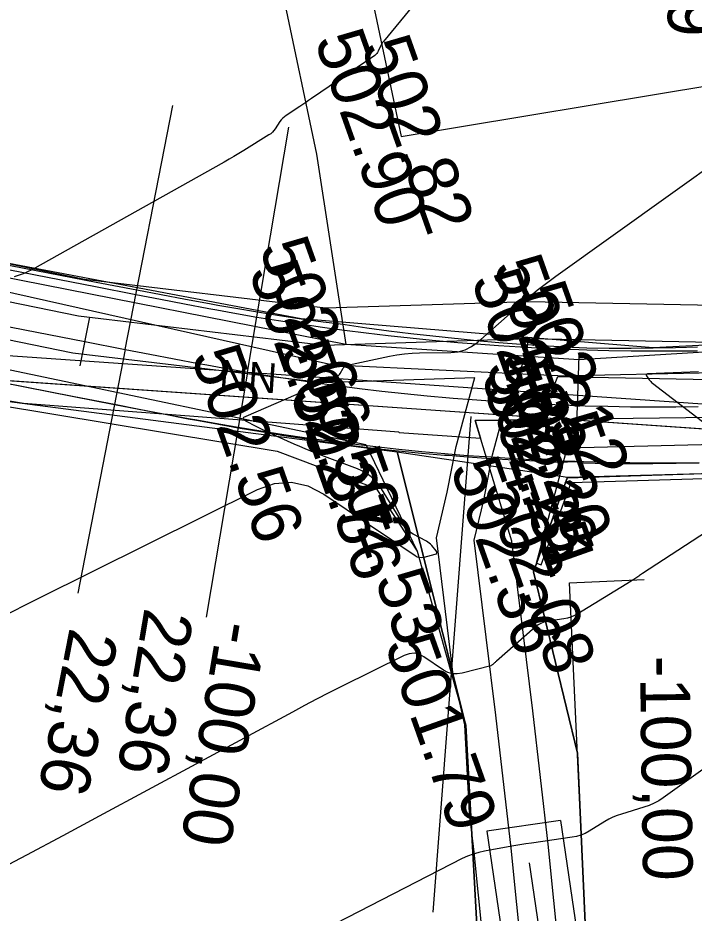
# Model space of a CAD drawing. Extents: x -636600 to -628587, y -1090963 to -1085869.
# Drawn here: x -629711.46 to -629684.26, y -1086384.64 to -1086348.6 of the extents above; entities that cross this region are included whole.
import ezdxf

# ---------------------------------------------------------------- set-up
doc = ezdxf.new("R2010")
doc.units = 0
for name, color, linetype in [('01_OBVOD PÚ', 7, 'Continuous'), ('01_PARCELY_NÁVRH_PC', 7, 'Continuous'), ('07_ELEKTRO', 7, 'Continuous'), ('07_OCH_P A POPISY TI', 7, 'Continuous'), ('07_SDĚLOVACÍ', 7, 'Continuous'), ('07_VODOVOD', 7, 'Continuous'), ('15', 7, 'Continuous'), ('20', 7, 'Continuous'), ('23', 7, 'Continuous'), ('40', 7, 'Continuous'), ('42', 7, 'Continuous'), ('53', 7, 'Continuous'), ('60', 7, 'Continuous'), ('Ex_Major Contours', 7, 'Continuous'), ('Ex_Minor Contours', 7, 'Continuous'), ('HEKTOMETRY100', 7, 'Continuous'), ('HEKTOMETRY20', 7, 'Continuous'), ('HL_BODY', 7, 'Continuous'), ('koty_vše', 7, 'Continuous'), ('POLOMERY', 7, 'Continuous'), ('situace_osa', 7, 'Continuous'), ('situace_těleso', 7, 'Continuous'), ('situace_vozovka', 7, 'Continuous'), ('VRCHOLY', 7, 'Continuous')]:
    doc.layers.add(name, color=color, linetype=linetype)

msp = doc.modelspace()

# ---------------------------------------------------------------- linework, layer by layer
at = {"layer": '01_OBVOD PÚ'}
msp.add_lwpolyline([(-629749.184, -1086357.843), (-629735.91, -1086359.966), (-629716.48, -1086363.436), (-629712.009, -1086364.014), (-629696.199, -1086366.075), (-629693.447, -1086377.088), (-629692.897, -1086387.069), (-629692.435, -1086395.575), (-629690.482, -1086412.496), (-629689.704, -1086419.414), (-629689.47, -1086425.305), (-629685.699, -1086427.946), (-629685.64, -1086425.601), (-629684.937, -1086400.437), (-629688.005, -1086390.087), (-629688.507, -1086388.016), (-629688.947, -1086378.197), (-629690.716, -1086370.909), (-629689.354, -1086367.094), (-629654.053, -1086366.13)], dxfattribs=at)
at = {"layer": '01_PARCELY_NÁVRH_PC'}
msp.add_lwpolyline([(-629610.099, -1086352.527), (-629633.787, -1086357.876), (-629656.963, -1086360.414), (-629685.902, -1086361.891), (-629700.061, -1086360.713), (-629744.149, -1086352.37), (-629754.531, -1086351.285), (-629768.857, -1086351.157), (-629785.49, -1086352.245), (-629783.849, -1086359.674), (-629759.729, -1086357.373), (-629749.184, -1086357.843), (-629735.91, -1086359.966), (-629716.48, -1086363.436), (-629712.009, -1086364.014), (-629696.199, -1086366.075), (-629689.354, -1086367.094), (-629654.053, -1086366.13), (-629653.803, -1086363.368), (-629641.798, -1086361.823), (-629631.628, -1086361.386), (-629625.633, -1086361.296), (-629602.827, -1086358.793)], dxfattribs=at)
msp.add_lwpolyline([(-629696.199, -1086366.075), (-629689.354, -1086367.094), (-629690.716, -1086370.909), (-629688.947, -1086378.197), (-629688.507, -1086388.016), (-629688.005, -1086390.087), (-629684.937, -1086400.437), (-629685.64, -1086425.601), (-629685.699, -1086427.946), (-629689.47, -1086425.305), (-629689.704, -1086419.414), (-629690.482, -1086412.496), (-629692.435, -1086395.575), (-629692.897, -1086387.069), (-629693.447, -1086377.088)], close=True, dxfattribs=at)
at = {"layer": '07_ELEKTRO'}
msp.add_lwpolyline([(-629783.867, -1086358.248), (-629753.601, -1086356.461), (-629717.587, -1086362.8), (-629668.661, -1086366.201)], dxfattribs=at)
at = {"layer": '07_OCH_P A POPISY TI'}
msp.add_line((-629689.636, -1086380.913), (-629692.604, -1086381.35), dxfattribs=at)
for points in [[(-629780.613, -1086347.345), (-629778.051, -1086348.249), (-629773.157, -1086349.62), (-629767.914, -1086350.68), (-629764.755, -1086350.986), (-629759.723, -1086351.28), (-629752.861, -1086351.484), (-629745.963, -1086352.073), (-629739.383, -1086353.181), (-629732.928, -1086354.548), (-629724.3, -1086355.94), (-629708.78, -1086359.115), (-629699.082, -1086360.27), (-629690.929, -1086360.016)], [(-629781.611, -1086350.174), (-629778.956, -1086351.111), (-629773.859, -1086352.539), (-629768.357, -1086353.651), (-629764.988, -1086353.977), (-629759.855, -1086354.278), (-629753.033, -1086354.48), (-629746.34, -1086355.052), (-629739.943, -1086356.129), (-629733.478, -1086357.498), (-629724.84, -1086358.891), (-629709.259, -1086362.08), (-629699.214, -1086363.276), (-629693.082, -1086363.084)], [(-629690.929, -1086360.016), (-629683.438, -1086360.163), (-629677.799, -1086360.715), (-629671.184, -1086360.349), (-629664.371, -1086360.319), (-629658.347, -1086360.244), (-629653.338, -1086360.1), (-629647.293, -1086359.758), (-629640.816, -1086358.944), (-629637.366, -1086358.302), (-629633.991, -1086357.531), (-629629.846, -1086355.841), (-629625.281, -1086354.144), (-629617.614, -1086352.684)], [(-629783.527, -1086357.226), (-629753.543, -1086355.456), (-629717.465, -1086361.806), (-629677.176, -1086364.606)], [(-629696.129, -1086365.294), (-629696.132, -1086365.276), (-629711.235, -1086364.132), (-629731.39, -1086360.773)], [(-629693.965, -1086374.939), (-629694.119, -1086373.714), (-629694.625, -1086369.538), (-629694.187, -1086367.697), (-629693.832, -1086365.852), (-629693.082, -1086363.084)], [(-629690.442, -1086364.781), (-629689.737, -1086363.04)], [(-629689.737, -1086363.04), (-629683.613, -1086363.16), (-629677.863, -1086363.723), (-629671.095, -1086363.349), (-629664.346, -1086363.319), (-629658.285, -1086363.243), (-629653.21, -1086363.098), (-629651.478, -1086363)], [(-629677.176, -1086364.606), (-629693.07, -1086364.815), (-629692.854, -1086365.521)], [(-629691.588, -1086369.664), (-629693.07, -1086364.815), (-629690.442, -1086364.781)], [(-629696.129, -1086365.294), (-629692.854, -1086365.521)], [(-629687.668, -1086426.567), (-629687.57, -1086426.095), (-629687.36, -1086422.91), (-629687.064, -1086417.799), (-629687.199, -1086413.454), (-629687.271, -1086407.766), (-629687.532, -1086402.604), (-629688.103, -1086398.95), (-629688.84, -1086394.111), (-629689.445, -1086388.667), (-629690.127, -1086381.871), (-629690.745, -1086376.5), (-629691.141, -1086373.346), (-629691.588, -1086369.664)], [(-629693.291, -1086380.612), (-629693.488, -1086377.061), (-629693.965, -1086374.939)], [(-629690.134, -1086415.595), (-629690.198, -1086413.519), (-629690.27, -1086407.861), (-629690.52, -1086402.912), (-629691.068, -1086399.408), (-629691.815, -1086394.503), (-629692.428, -1086388.982), (-629693.109, -1086382.192), (-629693.291, -1086380.612)], [(-629689.636, -1086380.913), (-629686.173, -1086404.445), (-629685.065, -1086410.936), (-629686.173, -1086427.614)], [(-629692.604, -1086381.35), (-629689.519, -1086402.312)]]:
    msp.add_lwpolyline(points, dxfattribs=at)
at = {"layer": '07_SDĚLOVACÍ'}
for points in [[(-629781.112, -1086348.76), (-629778.504, -1086349.68), (-629773.508, -1086351.08), (-629768.135, -1086352.165), (-629764.871, -1086352.482), (-629759.789, -1086352.779), (-629752.947, -1086352.982), (-629746.152, -1086353.562), (-629739.663, -1086354.655), (-629733.203, -1086356.023), (-629724.57, -1086357.415), (-629709.02, -1086360.597), (-629699.148, -1086361.773), (-629690.92, -1086361.516)], [(-629690.92, -1086361.516), (-629683.526, -1086361.661), (-629677.831, -1086362.219), (-629671.139, -1086361.849), (-629664.359, -1086361.819), (-629658.316, -1086361.744), (-629653.274, -1086361.599), (-629647.157, -1086361.253), (-629640.585, -1086360.427), (-629637.062, -1086359.771), (-629633.538, -1086358.966), (-629629.301, -1086357.239), (-629624.877, -1086355.594), (-629617.392, -1086354.169)], [(-629689.041, -1086425.606), (-629688.857, -1086422.817), (-629688.565, -1086417.779), (-629688.698, -1086413.487), (-629688.77, -1086407.814), (-629689.026, -1086402.758), (-629689.585, -1086399.179), (-629690.328, -1086394.307), (-629690.937, -1086388.825), (-629691.618, -1086382.031), (-629692.234, -1086376.679), (-629692.63, -1086373.53), (-629693.104, -1086369.624), (-629692.721, -1086368.013), (-629692.37, -1086366.19), (-629691.841, -1086364.241), (-629690.999, -1086362.16), (-629690.92, -1086361.516)]]:
    msp.add_lwpolyline(points, dxfattribs=at)
at = {"layer": '07_VODOVOD'}
msp.add_lwpolyline([(-629690.901, -1086382.615), (-629687.654, -1086404.68), (-629686.573, -1086411.013), (-629687.61, -1086426.608)], dxfattribs=at)
at = {"layer": '20'}
for p, q in [((-629689.266, -1086371.349), (-629686.269, -1086371.212)), ((-629688.501, -1086388.034), (-629689.266, -1086371.349))]:
    msp.add_line(p, q, dxfattribs=at)
at = {"layer": '23'}
for p, q in [((-629689.743, -1086363.008), (-629698.721, -1086362.587)), ((-629716.508, -1086363.478), (-629701.026, -1086366.048)), ((-629697.47, -1086365.783), (-629695.395, -1086370.076)), ((-629690.6, -1086370.549), (-629689.364, -1086365.93)), ((-629701.026, -1086366.048), (-629697.044, -1086367.552)), ((-629689.347, -1086367.113), (-629679.322, -1086366.803)), ((-629689.206, -1086367.308), (-629679.516, -1086367.009)), ((-629690.6, -1086370.549), (-629689.347, -1086367.113)), ((-629690.412, -1086370.618), (-629689.206, -1086367.308)), ((-629697.044, -1086367.552), (-629695.395, -1086370.076)), ((-629695.395, -1086370.076), (-629693.441, -1086377.076)), ((-629690.6, -1086370.549), (-629690.412, -1086370.618)), ((-629693.441, -1086377.076), (-629692.429, -1086395.562))]:
    msp.add_line(p, q, dxfattribs=at)
at = {"layer": '40'}
for p, q in [((-629705.359, -1086308.906), (-629696.049, -1086353.373)), ((-629708.76, -1086309.618), (-629699.45, -1086354.085)), ((-629732.352, -1086355.042), (-629698.721, -1086362.587)), ((-629732.705, -1086358.382), (-629697.47, -1086365.783)), ((-629689.743, -1086363.008), (-629657.172, -1086362.367)), ((-629657.524, -1086365.081), (-629689.364, -1086365.93))]:
    msp.add_line(p, q, dxfattribs=at)
at = {"layer": '42'}
for p, q in [((-629696.049, -1086353.373), (-629660.609, -1086347.511)), ((-629699.45, -1086354.085), (-629698.266, -1086361.747))]:
    msp.add_line(p, q, dxfattribs=at)
at = {"layer": '53'}
msp.add_line((-629668.617, -1086366.206), (-629717.46, -1086362.829), dxfattribs=at)
at = {"layer": '60'}
for p, q in [((-629698.266, -1086361.747), (-629732.352, -1086355.042)), ((-629656.963, -1086360.414), (-629688.898, -1086362.369)), ((-629688.898, -1086362.369), (-629698.266, -1086361.747))]:
    msp.add_line(p, q, dxfattribs=at)
at = {"layer": 'Ex_Major Contours'}
msp.add_lwpolyline([(-629712.2, -1086372.751), (-629710.646, -1086371.971), (-629701.818, -1086367.593), (-629701.133, -1086367.347), (-629700.461, -1086367.294), (-629699.802, -1086367.435), (-629699.155, -1086367.77), (-629695.48, -1086370.249), (-629695.396, -1086370.294), (-629695.308, -1086370.319), (-629695.218, -1086370.325), (-629695.124, -1086370.31), (-629694.682, -1086370.194), (-629694.629, -1086370.173), (-629694.604, -1086370.142), (-629694.607, -1086370.103), (-629694.638, -1086370.055), (-629694.816, -1086369.845), (-629694.863, -1086369.795), (-629694.914, -1086369.75), (-629694.968, -1086369.71), (-629695.027, -1086369.675), (-629695.564, -1086369.388), (-629695.668, -1086369.324), (-629695.761, -1086369.247), (-629695.843, -1086369.159), (-629695.914, -1086369.059), (-629696.83, -1086367.563), (-629697.021, -1086367.299), (-629697.247, -1086367.077), (-629697.508, -1086366.896), (-629697.803, -1086366.758), (-629699.452, -1086366.135), (-629699.677, -1086366.048), (-629699.9, -1086365.957), (-629700.122, -1086365.862), (-629700.343, -1086365.764), (-629701.445, -1086365.262), (-629701.553, -1086365.212), (-629701.66, -1086365.161), (-629701.766, -1086365.108), (-629701.872, -1086365.054), (-629702.293, -1086364.835), (-629702.372, -1086364.781), (-629702.397, -1086364.729), (-629702.368, -1086364.679), (-629702.286, -1086364.631), (-629698.663, -1086363.06), (-629698.611, -1086363.033), (-629698.566, -1086363), (-629698.527, -1086362.959), (-629698.494, -1086362.912), (-629698.373, -1086362.708), (-629698.34, -1086362.662), (-629698.299, -1086362.626), (-629698.252, -1086362.599), (-629698.197, -1086362.582), (-629696.514, -1086362.223), (-629696.214, -1086362.166), (-629695.911, -1086362.125), (-629695.607, -1086362.099), (-629695.302, -1086362.088), (-629694.052, -1086362.075), (-629693.751, -1086362.046), (-629693.47, -1086361.967), (-629693.208, -1086361.837), (-629692.966, -1086361.656), (-629691.3, -1086360.179), (-629690.941, -1086359.869), (-629690.574, -1086359.568), (-629690.2, -1086359.278), (-629689.818, -1086358.997), (-629678.377, -1086350.815)], dxfattribs=at)
at = {"layer": 'Ex_Minor Contours'}
for points in [[(-629685.998, -1086336.459), (-629696.76, -1086349.549), (-629696.794, -1086349.594), (-629696.825, -1086349.64), (-629696.853, -1086349.688), (-629696.878, -1086349.739), (-629696.97, -1086349.945), (-629696.996, -1086349.994), (-629697.028, -1086350.038), (-629697.066, -1086350.077), (-629697.109, -1086350.111), (-629699.653, -1086351.853), (-629699.769, -1086351.932), (-629699.885, -1086352.01), (-629700.002, -1086352.088), (-629700.119, -1086352.165), (-629700.673, -1086352.528), (-629700.744, -1086352.58), (-629700.809, -1086352.638), (-629700.867, -1086352.703), (-629700.919, -1086352.774), (-629701.115, -1086353.071), (-629701.167, -1086353.142), (-629701.226, -1086353.206), (-629701.292, -1086353.263), (-629701.364, -1086353.314), (-629702.38, -1086353.941), (-629702.575, -1086354.06), (-629702.771, -1086354.177), (-629702.968, -1086354.292), (-629703.167, -1086354.405), (-629710.907, -1086358.745), (-629711.253, -1086358.91), (-629711.612, -1086359.023)], [(-629684.078, -1086362.849), (-629686.128, -1086362.935), (-629686.165, -1086362.942), (-629686.185, -1086362.957), (-629686.186, -1086362.982), (-629686.168, -1086363.017), (-629686.061, -1086363.171), (-629686.033, -1086363.209), (-629686.002, -1086363.244), (-629685.969, -1086363.276), (-629685.933, -1086363.306), (-629682.949, -1086365.599)], [(-629680.299, -1086367.044), (-629686.336, -1086370.969), (-629686.375, -1086370.994), (-629686.413, -1086371.02), (-629686.451, -1086371.046), (-629686.489, -1086371.073), (-629686.64, -1086371.179), (-629686.678, -1086371.205), (-629686.716, -1086371.231), (-629686.755, -1086371.256), (-629686.794, -1086371.28), (-629688.939, -1086372.594), (-629689.073, -1086372.667), (-629689.212, -1086372.725), (-629689.356, -1086372.769), (-629689.505, -1086372.798), (-629690.113, -1086372.885), (-629690.261, -1086372.917), (-629690.399, -1086372.969), (-629690.528, -1086373.04), (-629690.648, -1086373.131), (-629692.209, -1086374.497), (-629692.228, -1086374.514), (-629692.247, -1086374.531), (-629692.265, -1086374.548), (-629692.284, -1086374.566), (-629692.357, -1086374.636), (-629692.377, -1086374.652), (-629692.397, -1086374.666), (-629692.42, -1086374.676), (-629692.443, -1086374.684), (-629693.595, -1086374.985), (-629693.791, -1086375.016), (-629693.981, -1086375.005), (-629694.163, -1086374.953), (-629694.338, -1086374.858), (-629695.131, -1086374.323), (-629695.322, -1086374.224), (-629695.517, -1086374.183), (-629695.716, -1086374.198), (-629695.919, -1086374.271), (-629698.466, -1086375.534), (-629698.957, -1086375.781), (-629699.447, -1086376.031), (-629699.934, -1086376.287), (-629700.419, -1086376.546), (-629708.19, -1086380.746), (-629709.649, -1086381.53), (-629711.111, -1086382.305), (-629712.578, -1086383.074)], [(-629680.58, -1086376.489), (-629685.497, -1086379.997), (-629685.679, -1086380.117), (-629685.87, -1086380.221), (-629686.068, -1086380.308), (-629686.275, -1086380.38), (-629687.182, -1086380.655), (-629687.356, -1086380.715), (-629687.526, -1086380.784), (-629687.691, -1086380.865), (-629687.852, -1086380.956), (-629688.483, -1086381.343), (-629688.644, -1086381.431), (-629688.811, -1086381.501), (-629688.985, -1086381.553), (-629689.165, -1086381.589), (-629690.795, -1086381.823), (-629691.032, -1086381.858), (-629691.269, -1086381.895), (-629691.506, -1086381.934), (-629691.742, -1086381.976), (-629692.686, -1086382.146), (-629692.92, -1086382.196), (-629693.147, -1086382.264), (-629693.369, -1086382.349), (-629693.585, -1086382.45), (-629709.306, -1086390.534)]]:
    msp.add_lwpolyline(points, dxfattribs=at)
at = {"layer": 'HEKTOMETRY100'}
msp.add_lwpolyline([(-629688.899, -1086362.205), (-629689.035, -1086366.202)], dxfattribs=at)
at = {"layer": 'HEKTOMETRY20'}
msp.add_lwpolyline([(-629708.583, -1086360.648), (-629708.966, -1086362.611)], dxfattribs=at)
at = {"layer": 'HL_BODY'}
for points in [[(-629707.142, -1086361.948), (-629705.229, -1086352.132)], [(-629702.227, -1086362.863), (-629700.56, -1086353.003)]]:
    msp.add_lwpolyline(points, dxfattribs=at)
at = {"layer": 'POLOMERY'}
for points in [[(-629707.142, -1086361.948), (-629709.054, -1086371.763)], [(-629702.227, -1086362.863), (-629703.893, -1086372.723)]]:
    msp.add_lwpolyline(points, dxfattribs=at)
at = {"layer": 'situace_osa'}
msp.add_lwpolyline([(-629713.682, -1086360.673), (-629708.774, -1086361.63), (-629707.142, -1086361.948), (-629706.16, -1086362.139), (-629705.178, -1086362.328), (-629704.196, -1086362.513), (-629703.864, -1086362.574), (-629703.212, -1086362.692), (-629702.227, -1086362.863), (-629701.328, -1086363.011), (-629700.428, -1086363.15), (-629699.526, -1086363.282), (-629698.928, -1086363.364), (-629698.624, -1086363.405), (-629697.72, -1086363.519), (-629696.816, -1086363.626), (-629695.91, -1086363.725), (-629695.004, -1086363.815), (-629694.097, -1086363.897), (-629693.958, -1086363.908), (-629693.189, -1086363.97), (-629692.281, -1086364.035), (-629691.372, -1086364.093), (-629690.462, -1086364.141), (-629689.552, -1086364.182), (-629688.967, -1086364.203), (-629688.642, -1086364.214), (-629687.732, -1086364.238), (-629686.821, -1086364.254), (-629685.91, -1086364.261), (-629684.999, -1086364.26), (-629684.089, -1086364.251)], dxfattribs=at)
at = {"layer": 'situace_těleso'}
for points in [[(-629713.217, -1086358.287), (-629708.308, -1086359.235), (-629706.675, -1086359.551), (-629705.695, -1086359.74), (-629704.72, -1086359.925), (-629703.749, -1086360.105), (-629703.423, -1086360.164), (-629702.781, -1086360.278), (-629701.817, -1086360.442), (-629700.94, -1086360.581), (-629700.061, -1086360.713), (-629699.181, -1086360.835), (-629698.597, -1086360.912), (-629698.301, -1086360.95), (-629697.421, -1086361.075), (-629696.541, -1086361.195), (-629695.659, -1086361.306), (-629694.776, -1086361.408), (-629693.892, -1086361.502), (-629693.756, -1086361.516), (-629693.007, -1086361.587), (-629692.121, -1086361.664), (-629691.234, -1086361.732), (-629690.347, -1086361.792), (-629689.459, -1086361.843), (-629688.888, -1086361.868), (-629688.57, -1086361.879), (-629687.681, -1086361.899), (-629686.791, -1086361.899), (-629685.902, -1086361.891), (-629685.013, -1086361.874), (-629684.124, -1086361.849)], [(-629684.055, -1086366.522), (-629684.986, -1086366.545), (-629685.918, -1086366.558), (-629686.85, -1086366.56), (-629687.782, -1086366.551), (-629688.714, -1086366.533), (-629689.045, -1086366.476), (-629689.645, -1086366.505), (-629690.576, -1086366.453), (-629691.506, -1086366.405), (-629692.437, -1086366.349), (-629693.366, -1086366.285), (-629694.153, -1086366.226), (-629694.296, -1086366.214), (-629695.224, -1086366.135), (-629696.152, -1086366.049), (-629697.08, -1086365.955), (-629698.004, -1086365.83), (-629698.927, -1086365.701), (-629699.237, -1086365.656), (-629699.849, -1086365.565), (-629700.769, -1086365.422), (-629701.689, -1086365.272), (-629702.607, -1086365.115), (-629703.612, -1086364.936), (-629704.275, -1086364.814), (-629704.611, -1086364.751), (-629705.604, -1086364.562), (-629706.593, -1086364.369), (-629707.576, -1086364.176), (-629709.208, -1086363.856), (-629714.115, -1086362.893)]]:
    msp.add_lwpolyline(points, dxfattribs=at)
at = {"layer": 'situace_vozovka'}
for points in [[(-629713.252, -1086358.465), (-629708.344, -1086359.421), (-629706.712, -1086359.739), (-629705.732, -1086359.93), (-629704.757, -1086360.117), (-629703.785, -1086360.3), (-629703.459, -1086360.361), (-629702.817, -1086360.477), (-629701.852, -1086360.644), (-629700.973, -1086360.789), (-629700.093, -1086360.925), (-629699.212, -1086361.054), (-629698.627, -1086361.134), (-629698.33, -1086361.174), (-629697.447, -1086361.286), (-629696.563, -1086361.39), (-629695.678, -1086361.487), (-629694.792, -1086361.575), (-629693.905, -1086361.655), (-629693.769, -1086361.666), (-629693.018, -1086361.727), (-629692.13, -1086361.791), (-629691.241, -1086361.846), (-629690.352, -1086361.894), (-629689.462, -1086361.934), (-629688.891, -1086361.955), (-629688.573, -1086361.965), (-629687.683, -1086361.988), (-629686.793, -1086362.004), (-629685.902, -1086362.011), (-629685.012, -1086362.01), (-629684.122, -1086362.001)], [(-629714.112, -1086362.882), (-629709.205, -1086363.838), (-629707.572, -1086364.156), (-629706.588, -1086364.348), (-629705.6, -1086364.538), (-629704.606, -1086364.725), (-629704.27, -1086364.787), (-629703.607, -1086364.907), (-629702.602, -1086365.082), (-629701.683, -1086365.233), (-629700.762, -1086365.375), (-629699.841, -1086365.509), (-629699.229, -1086365.594), (-629698.918, -1086365.635), (-629697.994, -1086365.753), (-629697.069, -1086365.862), (-629696.143, -1086365.962), (-629695.217, -1086366.055), (-629694.289, -1086366.138), (-629694.147, -1086366.15), (-629693.361, -1086366.214), (-629692.432, -1086366.28), (-629691.502, -1086366.339), (-629690.572, -1086366.389), (-629689.642, -1086366.43), (-629689.044, -1086366.452), (-629688.711, -1086366.463), (-629687.78, -1086366.487), (-629686.849, -1086366.503), (-629685.918, -1086366.511), (-629684.987, -1086366.51), (-629684.055, -1086366.5)]]:
    msp.add_lwpolyline(points, dxfattribs=at)
at = {"layer": 'VRCHOLY'}
msp.add_lwpolyline([(-629693.242, -1086364.656), (-629694.767, -1086384.598)], dxfattribs=at)

# ---------------------------------------------------------------- texts
at = {"layer": '15'}
msp.add_text('NN', height=1.2, rotation=356.0447, dxfattribs=at).set_placement((-629703.393, -1086363.556))
at = {"layer": 'HL_BODY'}
msp.add_text('KP0+104,879', height=2, rotation=270.8435, dxfattribs=at).set_placement((-629685.547, -1086333.089))
at = {"layer": 'koty_vše'}
for s, p in [('502.90', (-629699.548, -1086349.493)), ('502.82', (-629697.667, -1086349.743)), ('502.66', (-629701.77, -1086357.852)), ('502.52', (-629702.189, -1086358.797)), ('502.35', (-629692.366, -1086358.579)), ('502.08', (-629693.24, -1086359.137)), ('502.12', (-629691.404, -1086359.645)), ('502.37', (-629700.938, -1086361.992)), ('502.56', (-629704.512, -1086362.205)), ('502.20', (-629692.097, -1086362.265)), ('502.16', (-629692.66, -1086362.622)), ('502.25', (-629692.84, -1086363.013)), ('502.31', (-629692.736, -1086363.545)), ('502.56', (-629700.53, -1086363.71)), ('502.53', (-629698.862, -1086366.286)), ('502.36', (-629694.086, -1086366.707)), ('502.08', (-629692.762, -1086367.477)), ('501.79', (-629696.721, -1086373.812))]:
    msp.add_text(s, height=2, rotation=289.5414, dxfattribs=at).set_placement(p)
at = {"layer": 'POLOMERY'}
for s, rotation, p in [('22,36', 260.4064, (-629706.358, -1086372.307)), ('-100,00', 260.4064, (-629703.4, -1086372.806)), ('22,36', 258.974, (-629709.369, -1086373.107)), ('-100,00', 270.8435, (-629686.441, -1086374.286))]:
    msp.add_text(s, height=2, rotation=rotation, dxfattribs=at).set_placement(p)

doc.saveas('drawing.dxf')
